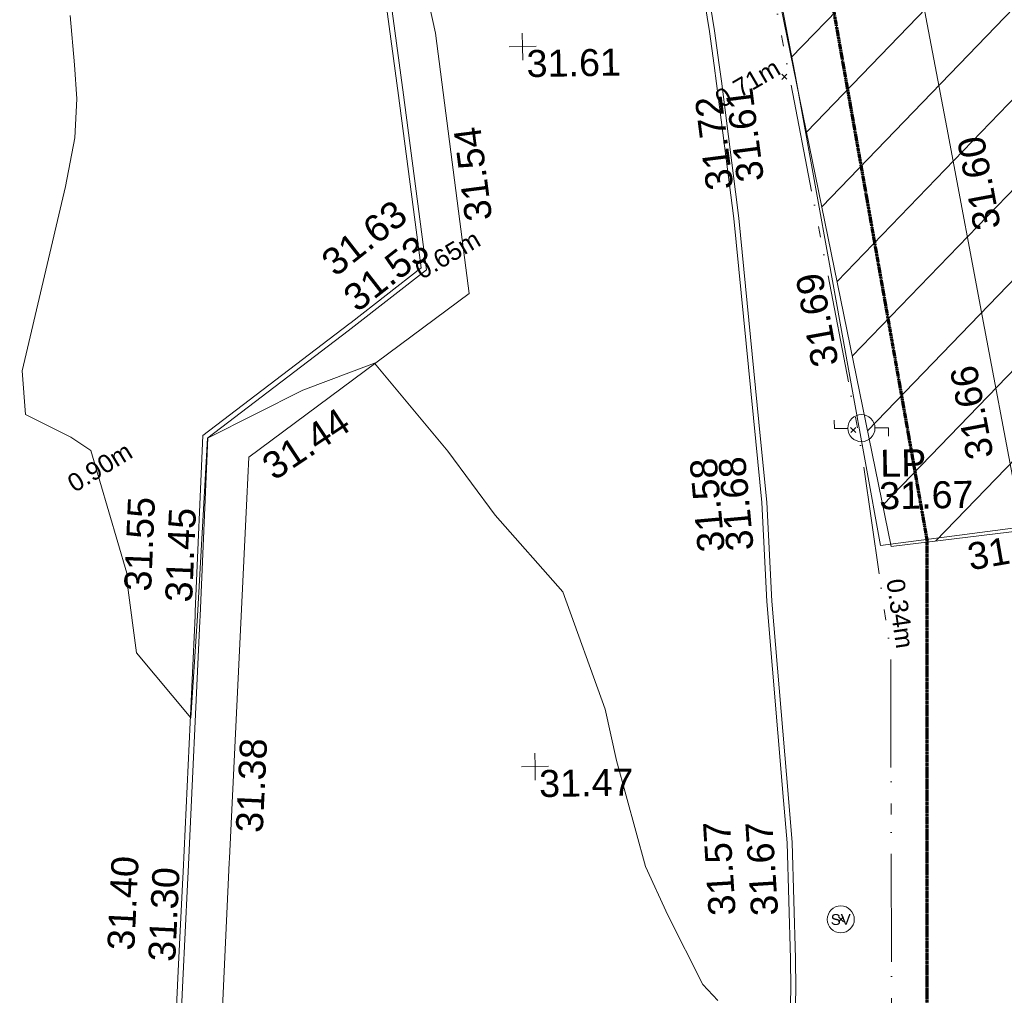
# Model space of a CAD drawing. Header units: millimetres. Extents: x -290717 to 520720, y -88450 to 287762.
# Tile 283 of 381: x 128861 to 142537, y 113792 to 127341. Entities that reach past the tile are written whole.
import ezdxf

# ---------------------------------------------------------------- set-up
doc = ezdxf.new("R2010")
doc.units = ezdxf.units.MM
for name, pattern in [('Dash 1_5mm', [3, 1.5, -1.5]), ('IMPORT-HIDDEN2 _3_', [4762.5, 3175, -1587.5]), ('IMPORT-UG_ELEC_QLB2 _2_', [2500, 1500, -300.0000000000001, 0, -50, 150, -300.0000000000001, 0, -200]), ('IMPORT-UG_ELEC_STREET LIGHTING_QLB2 _2_', [2700, 1500, -300.0000000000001, 0, -250, 150, -300.0000000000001, 0, -200])]:
    doc.linetypes.add(name, pattern=pattern)
for name, color, linetype, lineweight, true_color in [('00_TOPO_FURN_LAMP_POST', 7, 'Continuous', 9, 0x666666), ('00_TOPO_SERV_STOP_VALVE', 7, 'Continuous', 9, 0x666666), ('00_UAV_FENCE', 7, 'Continuous', 9, 0x264c2f), ('00_UAV_FURN_LAMP_POST', 7, 'Continuous', 9, 0xa50000), ('00_UAV_KERB_BOTTOM', 1, 'Continuous', 9, 0xff0000), ('00_UAV_KERB_TOP', 7, 'Continuous', 9, 0xa500a5), ('00_UAV_LEVEL_SPOT', 7, 'Continuous', 9, 0x666666), ('01_DTM_CONTOUR_MNR', 7, 'Continuous', 9, 0xa5a552), ('12333-PUM-2D-U-0001-C01 - Rev2_REVIT IMPORT_dwg', 7, 'Continuous', 9, 0x767676), ('A_RHA_Line', 7, 'Continuous', 9, 0x00a600), ('PUM-CHAMBER EXTENTS', 6, 'IMPORT-HIDDEN2 _3_', 9, 0xff00ff), ('PUM-ELECTRIC-QLB2', 1, 'IMPORT-UG_ELEC_QLB2 _2_', 9, 0xff0000), ('PUM-ELECTRIC-SL-QLB2', 7, 'IMPORT-UG_ELEC_STREET LIGHTING_QLB2 _2_', 9, 0xff7f7f), ('PUM-UNABLE TO SURVEY', 190, 'Continuous', 9, 0x7f00ff)]:
    doc.layers.add(name, color=color, linetype=linetype, lineweight=lineweight, true_color=true_color)
doc.layers.add('00_UAV_DRIVE_WAY', color=7, linetype='Continuous', lineweight=9)
doc.layers.add('GEN-TEXT', color=7, linetype='Continuous', lineweight=9)
doc.styles.add('Arial_1', font='arial.ttf', dxfattribs={"height": 250})
doc.styles.add('Swis721 Lt BT', font='swissl.ttf', dxfattribs={"height": 399.9999999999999})
doc.styles.add('Swis721 Lt BT_2', font='swissl.ttf', dxfattribs={"height": 375})

# ---------------------------------------------------------------- blocks, each defined once
blk = doc.blocks.new('12333-PUM-2D-U-0001-C01 - Rev2_REVIT IMPORT_dwg_MSL_Lamp_Post_SYM-2077240-Site Location Plan Existing')
at = {"layer": '00_TOPO_FURN_LAMP_POST', "color": 254, "true_color": 0xcccccc, "flags": 128}
for points in [[(-500.1060478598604, 0), (-1000.212095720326, 0), (-1000.212095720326, 316.7338303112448)], [(500.1060478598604, 0), (1000.21209571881, 0), (1000.21209571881, -316.7338303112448)]]:
    blk.add_lwpolyline(points, dxfattribs=at)
at = {"layer": '00_TOPO_FURN_LAMP_POST', "color": 254, "true_color": 0xcccccc}
blk.add_circle((0, 0), 500.1060478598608, dxfattribs=at)
blk = doc.blocks.new('12333-PUM-2D-U-0001-C01 - Rev2_REVIT IMPORT_dwg_MSL_Sluice_Valve_SYM-2077246-Site Location Plan Existing')
at = {"layer": '00_TOPO_SERV_STOP_VALVE', "color": 254, "true_color": 0xcccccc}
blk.add_circle((0, 0), 500.0000000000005, dxfattribs=at)
at = {"layer": '00_TOPO_SERV_STOP_VALVE', "insert": (0, 198.9876086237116), "char_height": 399.9999999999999, "width": 785.1100955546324, "attachment_point": 2, "line_spacing_factor": 1.005061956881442, "style": 'Swis721 Lt BT'}
blk.add_mtext('SV', dxfattribs=at)
blk = doc.blocks.new('12333-PUM-2D-U-0001-C01 - Rev2_REVIT IMPORT_dwg_UAV-2077255-Site Location Plan Existing')
at = {"layer": '00_UAV_LEVEL_SPOT', "color": 254, "true_color": 0xcccccc, "flags": 128}
for points in [[(500.0000000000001, 0), (0, 0), (0, 500.0000000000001)], [(0, -500.0000000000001), (0, 0), (-500.0000000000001, 0)]]:
    blk.add_lwpolyline(points, dxfattribs=at)
blk = doc.blocks.new('12333-PUM-2D-U-0001-C01 - Rev2_REVIT IMPORT_dwg_MGS62954_T2_Galway_ITM_3d_Rev1-2077680-Site Location Plan Existing')
at = {"layer": '00_UAV_DRIVE_WAY', "color": 254, "true_color": 0xcccccc, "flags": 128}
blk.add_lwpolyline([(534035414.2065001, 725663814.1724999), (534035730.0830001, 725668736.2245001), (534035734.4595889, 725668802.9882361), (534036061.4936625, 725673791.8088328), (534036099.0830001, 725674365.2245002), (534039199.0830001, 725676585.2245002), (534039131.5912124, 725677192.9863712), (534038797.0830001, 725680205.2245002), (534038406.460683, 725682134.8046212), (534038133.0830001, 725683485.2245001), (534037179.3580949, 725686979.5234367), (534036598.0830002, 725689109.2245), (534035747.485257, 725691768.8923703), (534035226.0830001, 725693399.2245002), (534033888.706745, 725696403.2263075), (534033126.0830001, 725698116.2245002), (534030164.8133083, 725699114.0069333), (534029618.0830001, 725699298.2245001), (534027235.6925206, 725703024.6364089), (534026812.0830001, 725703687.2245002), (534024506.2654799, 725707213.2175728), (534024150.7455, 725707756.8690001), (534025139.7455, 725710884.8690001), (534024946.7455, 725711354.869)], dxfattribs=at)
at = {"layer": '00_UAV_FENCE', "color": 254, "true_color": 0xcccccc, "flags": 128}
blk.add_lwpolyline([(534046731.711, 725673198.1030002), (534044850.711, 725672984.1030002), (534044474.0156907, 725675287.4343187), (534043774.0830001, 725679567.2245002), (534043661.5774932, 725680220.9496799), (534042982.0830002, 725684169.2245001), (534042794.4943301, 725685144.9292061), (534042212.0830001, 725688174.2245001), (534041902.1062033, 725690063.9348996), (534041807.0830001, 725690643.2245001), (534043705.0830002, 725691052.2245002), (534044121.9658973, 725688616.6004504), (534044581.0830001, 725685934.2245002), (534044992.8412309, 725683693.685785), (534045528.0830001, 725680781.2245002), (534045870.9434966, 725678771.9082023), (534046347.7616705, 725675977.5398295), (534046714.779562, 725673843.9664025)], dxfattribs=at)
at = {"layer": '00_UAV_KERB_BOTTOM', "color": 254, "true_color": 0xcccccc, "flags": 128}
for points in [[(534037847.0830002, 725696959.2245002), (534038578.8792268, 725695155.4351327), (534039017.2578046, 725693952.2723058), (534039058.0830002, 725693840.2245003), (534039883.0830001, 725691397.2245002), (534040517.7588961, 725689184.2741565), (534041052.0830001, 725687321.2245002), (534041707.0830001, 725684890.2245001), (534041830.8786532, 725684360.3911732), (534042069.5429335, 725683338.9313184), (534042077.0830001, 725683303.2245001), (534042372.7617182, 725681737.829395), (534042602.6291323, 725680161.425668), (534042658.0830001, 725679692.2245002), (534042686.1097959, 725679437.9558673), (534042893.0830001, 725677560.2245001), (534043143.4906774, 725674459.5651739), (534043212.0830001, 725673610.2245001), (534043256.2065001, 725672236.1725), (534043442.4173135, 725669469.3764333), (534043482.2065002, 725668878.1724999), (534043502.038064, 725667269.8817949), (534043496.2065003, 725666854.1725), (534043431.2694606, 725665247.0709275)], [(534034845.2065001, 725663868.1725), (534035057.8733336, 725667114.1772689), (534035145.2065001, 725668447.1725), (534035159.2065001, 725668620.1725), (534035380.6748057, 725672100.9487025), (534035385.2065001, 725672172.1725), (534035534.2065001, 725674642.1725), (534037511.8375968, 725676094.2255944), (534037596.2065001, 725676156.1725003), (534038612.2065001, 725676922.1724999), (534038336.0830001, 725679357.2245003), (534038198.8713667, 725680521.2983315), (534037966.0830001, 725682496.2245001), (534037574.0830001, 725684320.2245001), (534037202.5697083, 725685404.0088071), (534036511.0830002, 725687421.2245002), (534035702.8327649, 725690172.5121089), (534035662.0830001, 725690311.2245001), (534034577.0830003, 725693475.2245082)]]:
    blk.add_lwpolyline(points, dxfattribs=at)
at = {"layer": '00_UAV_KERB_TOP', "color": 254, "true_color": 0xcccccc, "flags": 128}
for points in [[(534037911.6327031, 725696986.3176677), (534038644.2181247, 725695180.5830303), (534039080.6870691, 725693982.6613353), (534039124.1376953, 725693863.4078385), (534039949.9228145, 725691418.0829334), (534040581.80795, 725689214.8632486), (534041119.5258515, 725687339.9803002), (534041774.9790804, 725684907.298164), (534041895.5777018, 725684391.1478211), (534042137.8776453, 725683354.1276816), (534042145.727568, 725683316.9535056), (534042441.8176088, 725681749.3807572), (534042672.0337434, 725680170.5855469), (534042727.6314597, 725679700.167261), (534042753.1014419, 725679469.0949119), (534042962.7735706, 725677566.877983), (534043211.1981769, 725674490.7739234), (534043281.9924625, 725673614.1675658), (534043326.1310038, 725672239.6471616), (534043510.4734963, 725669500.6113648), (534043552.1774939, 725668880.9563934), (534043572.0441179, 725667269.8223997), (534043566.1866733, 725666852.2681706), (534043501.1531879, 725665242.7796968)], [(534034770.9116115, 725663804.9088072), (534034996.3722501, 725667246.189685), (534035075.3913215, 725668452.2841126), (534035089.3860065, 725668625.2184348), (534035315.3404504, 725672176.5024372), (534035318.7442147, 725672232.9272517), (534035466.310679, 725674679.1632739), (534037520.7124931, 725676187.5843927), (534037554.4201367, 725676212.3338459), (534038538.1484569, 725676954.003032), (534038266.5461742, 725679349.1837445), (534038112.5482505, 725680655.6688333), (534037896.9511753, 725682484.7478024), (534037506.51845, 725684301.4551775), (534037084.9653021, 725685531.2165244), (534036444.3602643, 725687399.999424), (534035595.3613921, 725690289.9955848), (534035591.3581937, 725690301.6694279), (534034510.8680683, 725693452.5180602)]]:
    blk.add_lwpolyline(points, dxfattribs=at)
at = {"layer": '01_DTM_CONTOUR_MNR', "color": 254, "true_color": 0xcccccc, "flags": 128}
blk.add_lwpolyline([(534042480.1099148, 725666707.1489459), (534042276.8938299, 725666931.3549691), (534041807.6914377, 725667903.9266603), (534041511.3068112, 725668583.0823389), (534041133.1534396, 725670064.9651486), (534040989.2852802, 725670779.6816996), (534040430.0000002, 725672420.0000001), (534039508.9473685, 725673498.9473686), (534038863.8345409, 725674401.9149486), (534037870, 725675640.0000001), (534036863.8202571, 725675281.4921737), (534035530.0000001, 725674640.0000001), (534035350.7887837, 725672175.6016027), (534035230, 725670760.0000001), (534034492.5977719, 725671676.1149062), (534034382.4537237, 725672619.4748172), (534034377.5434291, 725672783.4020729), (534033906.1617066, 725674497.6281875), (534033632.0116445, 725674685.552835), (534033011.0893589, 725675012.8986715), (534032974.7417241, 725675617.7085242), (534033618.9060435, 725678167.4610142), (534033760.2566601, 725678841.3065113), (534033798.9976026, 725679383.7434144), (534033773.0850825, 725679854.3269066), (534033726.3436558, 725680540.8095623)], dxfattribs=at)
at = {"xscale": 0.375, "yscale": 0.375, "zscale": 0.375}
for name, p in [('12333-PUM-2D-U-0001-C01 - Rev2_REVIT IMPORT_dwg_UAV-2077255-Site Location Plan Existing', (534040000.0000001, 725680000)), ('12333-PUM-2D-U-0001-C01 - Rev2_REVIT IMPORT_dwg_MSL_Lamp_Post_SYM-2077240-Site Location Plan Existing', (534044614.2065, 725674619.1725)), ('12333-PUM-2D-U-0001-C01 - Rev2_REVIT IMPORT_dwg_UAV-2077255-Site Location Plan Existing', (534040000.0000001, 725670000.0000001)), ('12333-PUM-2D-U-0001-C01 - Rev2_REVIT IMPORT_dwg_MSL_Sluice_Valve_SYM-2077246-Site Location Plan Existing', (534044208.2065001, 725667803.1725))]:
    blk.add_blockref(name, p, dxfattribs=at)
at = {"layer": '00_UAV_DRIVE_WAY', "color": 251, "true_color": 0x666666, "char_height": 375, "width": 1495.902363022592, "attachment_point": 1, "line_spacing_factor": 1.005061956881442, "style": 'Swis721 Lt BT_2'}
for s, insert, rotation in [('31.54', (534039165.7590953, 725677568.9016085), 96.33671737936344), ('31.44', (534036243.1531546, 725674340.6525936), 32.64788996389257), ('31.38', (534035826.5340136, 725669165.1624074), 86.2494339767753)]:
    blk.add_mtext(s, dxfattribs=dict(at, insert=insert, rotation=rotation))
at = {"layer": '00_UAV_FENCE', "color": 251, "true_color": 0x666666, "char_height": 375, "width": 1495.902363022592, "attachment_point": 1, "line_spacing_factor": 1.005061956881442, "style": 'Swis721 Lt BT_2'}
for s, insert, rotation in [('31.60', (534046230.795099, 725677313.4388136), 99.68342493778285), ('31.69', (534043944.9290876, 725675454.2267976), 99.28813734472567), ('31.66', (534046075.3701947, 725674132.0585419), 99.72514837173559), ('31.68', (534046032.0333236, 725672987.9551339), 8.844744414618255)]:
    blk.add_mtext(s, dxfattribs=dict(at, insert=insert, rotation=rotation))
at = {"layer": '00_UAV_FURN_LAMP_POST', "color": 251, "true_color": 0x666666, "char_height": 375, "attachment_point": 1, "line_spacing_factor": 1.005061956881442, "style": 'Swis721 Lt BT_2'}
for s, insert, width in [('LP', (534044866.0923702, 725674312.9618453), 707.5855621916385), ('31.67', (534044843.5488586, 725673862.3997471), 1495.902363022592)]:
    blk.add_mtext(s, dxfattribs=dict(at, insert=insert, width=width))
at = {"layer": '00_UAV_KERB_BOTTOM', "color": 251, "true_color": 0x666666, "char_height": 375, "width": 1495.902363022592, "attachment_point": 1, "line_spacing_factor": 1.005061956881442, "style": 'Swis721 Lt BT_2'}
for s, insert, rotation in [('31.61', (534042949.6302453, 725678045.7684224), 96.29004357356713), ('31.53', (534037414.0511056, 725676640.2935083), 36.93795757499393), ('31.58', (534042314.8348541, 725672920.9072583), 94.20644667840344), ('31.45', (534034901.4630299, 725672380.4275718), 86.53442503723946), ('31.57', (534042376.2747872, 725667875.1295595), 92.56964678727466), ('31.30', (534034580.0472623, 725667396.0187318), 86.25153891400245)]:
    blk.add_mtext(s, dxfattribs=dict(at, insert=insert, rotation=rotation))
at = {"layer": '00_UAV_KERB_TOP', "color": 251, "true_color": 0x666666, "char_height": 375, "width": 1495.902363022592, "attachment_point": 1, "line_spacing_factor": 1.005061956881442, "style": 'Swis721 Lt BT_2'}
for s, insert, rotation in [('31.72', (534042522.708657, 725677940.2498945), 96.29004357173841), ('31.63', (534037118.4471309, 725677137.2940683), 36.98361473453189), ('31.68', (534042715.3528372, 725672931.0526786), 94.28242344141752), ('31.55', (534034334.9807599, 725672542.7261451), 86.54787923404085), ('31.67', (534042966.4626625, 725667861.440078), 92.65930696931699), ('31.40', (534034014.2242614, 725667561.0725489), 86.25153891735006)]:
    blk.add_mtext(s, dxfattribs=dict(at, insert=insert, rotation=rotation))
at = {"layer": '00_UAV_LEVEL_SPOT', "char_height": 375, "width": 1495.902363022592, "attachment_point": 1, "line_spacing_factor": 1.005061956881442, "style": 'Swis721 Lt BT_2'}
for s, insert in [('31.61', (534040051.8765643, 725679949.1441548)), ('31.47', (534040051.8765643, 725669949.1441548))]:
    blk.add_mtext(s, dxfattribs=dict(at, insert=insert))
blk = doc.blocks.new('12333-PUM-2D-U-0001-C01 - Rev2_REVIT IMPORT_dwg-1620468-Site Location Plan Existing')
at = {"layer": 'PUM-CHAMBER EXTENTS', "true_color": 0xfff4d4}
h = blk.add_hatch(dxfattribs=at)
h.set_pattern_fill('FP_14', style=0, pattern_type=2)
h.set_pattern_definition([(45, (-533641079.65, -725615854.3560001), (-618.7184335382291, 618.7184335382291), [])])
h.paths.add_polyline_path([(403919.3501528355, 57112.64382128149), (422583.3501528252, 59059.64382132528), (425379.3501529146, 57266.64382137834), (446445.3501529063, 59135.6438213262), (445962.3501528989, 65972.64382138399), (472441.3501528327, 70954.64382134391), (475862.3501529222, 83851.64382134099), (472404.3501529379, 114549.643821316), (470529.3501529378, 123488.6438213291), (451569.3501528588, 121705.6438213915), (448766.3501529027, 118521.6438213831), (443614.3501529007, 118196.6438213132), (441393.3501528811, 120608.6438213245), (437801.3501529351, 120123.6438213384), (427379.3501529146, 117955.6438213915), (414454.350152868, 116426.6438212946), (403467.3501529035, 115261.6438213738), (398244.3501529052, 114380.6438213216), (392331.3501528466, 110751.6438213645), (389433.3501529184, 106835.6438212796), (388966.3501528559, 103227.6438213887), (391008.3501528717, 96414.64382130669), (397227.3501529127, 88458.64382130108), (396038.3501528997, 85269.64382128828), (397110.6486418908, 81772.81873260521), (398121.3501528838, 78636.64382137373), (399845.3501529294, 78913.64382137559), (400589.3501528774, 74987.64382128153), (403494.5639885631, 59392.83982322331)])
at = {"layer": 'GEN-TEXT', "color": 253, "true_color": 0xaaaaaa}
for p, q in [((402512.9948138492, 63627.28848226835), (402583.7054919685, 63697.99916038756)), ((402583.7054919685, 63627.28848226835), (402512.9948138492, 63697.99916038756)), ((403384.1487952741, 58707.04152947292), (403454.8594733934, 58777.75220759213)), ((403454.8594733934, 58707.04152947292), (403384.1487952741, 58777.75220759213)), ((403095.6836189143, 51915.64382135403), (403166.3942970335, 51986.35449947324)), ((403166.3942970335, 51915.64382135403), (403095.6836189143, 51986.35449947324))]:
    blk.add_line(p, q, dxfattribs=at)
at = {"layer": 'PUM-ELECTRIC-SL-QLB2', "color": 254, "true_color": 0xffd4d4, "flags": 128}
blk.add_lwpolyline([(397906.4709149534, 25115.98561971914), (400490.3501528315, 33575.64382138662), (402897.350152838, 42654.64382129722), (403770.3501528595, 47866.64382135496), (403886.3501528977, 55624.64382138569), (403508.3501528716, 58601.64382134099), (401864.3501529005, 67972.64382138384), (400502.3501529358, 74624.64382138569), (399321.3501528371, 78696.64382131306), (396199.3501528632, 86118.64382133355), (393351.3501528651, 89605.64382129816), (390426.350152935, 94365.64382130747), (388193.3501529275, 99723.64382131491), (386636.1590225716, 104793.5218843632)], dxfattribs=at)
at = {"layer": 'PUM-UNABLE TO SURVEY', "color": 7, "true_color": 0xfff4d4, "flags": 128}
blk.add_lwpolyline([(472441.3501528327, 70954.64382134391), (445962.3501528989, 65972.64382138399), (446445.3501529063, 59135.6438213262), (425379.3501529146, 57266.64382137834), (422583.3501528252, 59059.64382132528), (403919.3501528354, 57112.64382128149), (400589.3501528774, 74987.64382128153), (400192.1137843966, 77083.813153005)], dxfattribs=at)
blk.add_blockref('12333-PUM-2D-U-0001-C01 - Rev2_REVIT IMPORT_dwg_MGS62954_T2_Galway_ITM_3d_Rev1-2077680-Site Location Plan Existing', (-533641079.6498471, -725615854.3561786))
at = {"layer": 'PUM-ELECTRIC-QLB2', "char_height": 250, "width": 1160.025439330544, "attachment_point": 2, "line_spacing_factor": 0.9417779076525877, "style": 'Arial_1'}
for s, insert, rotation in [('0.71m', (401974.6467893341, 63691.65247560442), 29.24314914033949), ('0.65m', (397768.7016393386, 61384.65801892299), 29.24314914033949), ('0.90m', (392884.4772250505, 58516.08819901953), 30.42703141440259)]:
    blk.add_mtext(s, dxfattribs=dict(at, insert=insert, rotation=rotation))
at = {"layer": 'PUM-ELECTRIC-SL-QLB2', "insert": (404152.8320155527, 56197.64147731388), "char_height": 250, "width": 1160.025439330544, "attachment_point": 2, "rotation": 277.23632073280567, "line_spacing_factor": 0.9417779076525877, "style": 'Arial_1'}
blk.add_mtext('0.34m', dxfattribs=at)

msp = doc.modelspace()

# ---------------------------------------------------------------- linework, layer by layer
at = {"layer": 'A_RHA_Line', "color": 30, "linetype": 'Dash 1_5mm', "lineweight": 70, "true_color": 0xff8000}
for p, q in [((138026.0158038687, 139599.1824514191), (141460.3788647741, 120121.9416621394)), ((138026.0158038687, 139599.1824514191), (141460.3788647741, 120121.9416621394)), ((141460.3788647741, 120121.9416621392), (141460.3788647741, 105573.7163840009)), ((141460.3788647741, 120121.9416621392), (141460.3788647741, 105573.7163840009))]:
    msp.add_line(p, q, dxfattribs=at)

# ---------------------------------------------------------------- block references
at = {"layer": '12333-PUM-2D-U-0001-C01 - Rev2_REVIT IMPORT_dwg', "color": 254, "linetype": 'IMPORT-UG_ELEC_STREET LIGHTING_QLB2 _2_', "true_color": 0xffd4d4, "rotation": 0.9999999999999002}
msp.add_blockref('12333-PUM-2D-U-0001-C01 - Rev2_REVIT IMPORT_dwg-1620468-Site Location Plan Existing', (-261895.0770586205, 55869.5817132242), dxfattribs=at)

doc.saveas('drawing.dxf')
